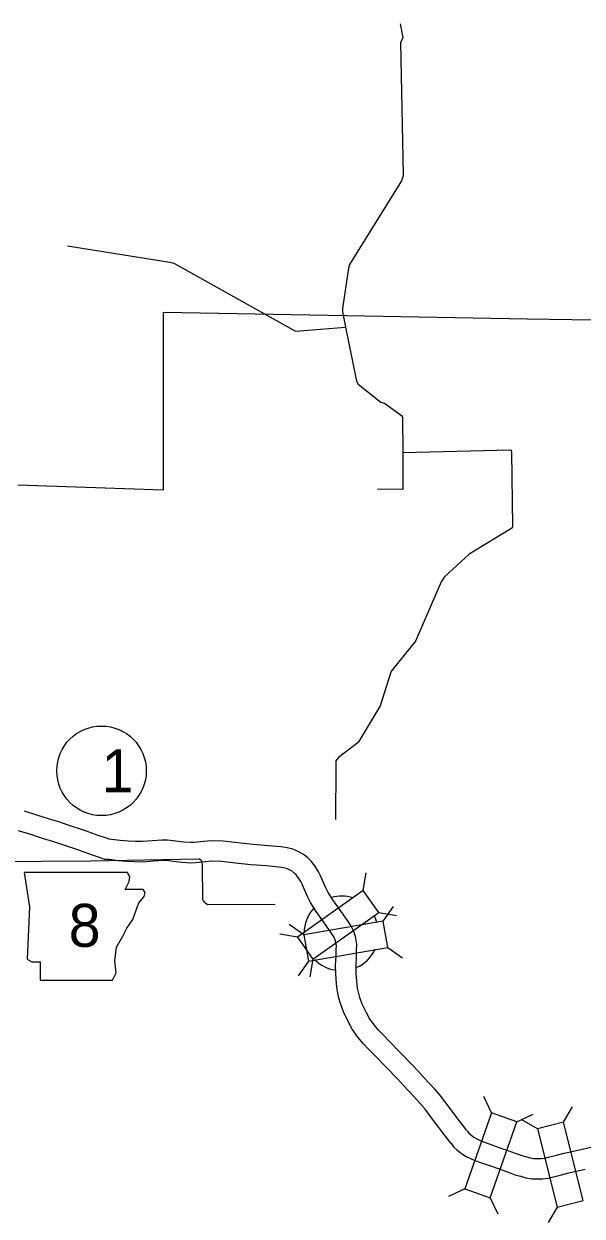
# Model space of a CAD drawing. Extents: x -939622 to -934245, y 1383184 to 1385301.
# Drawn here: x -936248.7 to -936224, y 1384082.8 to 1384135.5 of the extents above; entities that cross this region are included whole.
import ezdxf

# ---------------------------------------------------------------- set-up
doc = ezdxf.new("R2010")
doc.units = 0
for name, color, linetype in [('10', 7, 'Continuous'), ('20', 7, 'Continuous'), ('21', 7, 'Continuous'), ('24', 7, 'Continuous'), ('27', 7, 'Continuous'), ('35', 7, 'Continuous'), ('8', 7, 'Continuous')]:
    doc.layers.add(name, color=color, linetype=linetype)

msp = doc.modelspace()

# ---------------------------------------------------------------- linework, layer by layer
at = {"layer": '10'}
for points in [[(-936229.075, 1384086.639), (-936229.371, 1384087.013), (-936229.783, 1384087.555), (-936230.213, 1384088.138), (-936230.476, 1384088.443), (-936230.738, 1384088.728), (-936230.992, 1384088.992), (-936231.222, 1384089.238), (-936231.496, 1384089.531), (-936232.001, 1384090.057), (-936232.525, 1384090.601), (-936232.753, 1384090.83), (-936232.985, 1384091.074), (-936233.181, 1384091.307), (-936233.381, 1384091.59), (-936233.527, 1384091.858), (-936233.706, 1384092.223), (-936233.809, 1384092.512), (-936233.856, 1384092.689), (-936233.906, 1384092.922), (-936233.945, 1384093.219), (-936233.978, 1384093.599), (-936233.979, 1384093.907), (-936233.963, 1384094.295), (-936233.953, 1384094.596), (-936233.946, 1384094.856), (-936234.008, 1384095.212), (-936234.072, 1384095.423), (-936234.215, 1384095.688), (-936234.326, 1384095.867), (-936234.565, 1384096.206), (-936234.856, 1384096.623), (-936234.998, 1384096.823), (-936235.21, 1384097.154), (-936235.312, 1384097.354), (-936235.55, 1384097.893), (-936235.636, 1384098.07), (-936235.796, 1384098.332), (-936235.957, 1384098.538), (-936236.12, 1384098.692), (-936236.301, 1384098.834), (-936236.506, 1384098.954), (-936236.77, 1384099.072), (-936237.028, 1384099.131), (-936237.3, 1384099.163), (-936237.855, 1384099.219), (-936238.545, 1384099.273), (-936239.209, 1384099.338), (-936239.854, 1384099.421), (-936240.379, 1384099.432), (-936240.713, 1384099.407), (-936241.13, 1384099.363), (-936241.302, 1384099.353), (-936241.591, 1384099.375), (-936241.954, 1384099.42), (-936242.316, 1384099.468), (-936242.568, 1384099.46), (-936242.999, 1384099.43), (-936243.421, 1384099.399), (-936243.738, 1384099.409), (-936244.06, 1384099.425), (-936244.409, 1384099.449), (-936244.8, 1384099.499), (-936244.9, 1384099.504), (-936245.013, 1384099.55), (-936245.344, 1384099.657), (-936245.985, 1384099.885), (-936246.705, 1384100.126), (-936247.123, 1384100.268), (-936247.536, 1384100.387), (-936248.089, 1384100.563), (-936248.642, 1384100.738)], [(-936229.781, 1384086.08), (-936230.082, 1384086.461), (-936230.503, 1384087.015), (-936230.917, 1384087.576), (-936231.149, 1384087.845), (-936231.394, 1384088.111), (-936231.646, 1384088.373), (-936231.88, 1384088.624), (-936232.149, 1384088.912), (-936232.65, 1384089.433), (-936233.169, 1384089.972), (-936233.399, 1384090.203), (-936233.656, 1384090.474), (-936233.894, 1384090.756), (-936234.146, 1384091.114), (-936234.327, 1384091.445), (-936234.536, 1384091.872), (-936234.669, 1384092.244), (-936234.732, 1384092.48), (-936234.793, 1384092.769), (-936234.84, 1384093.121), (-936234.878, 1384093.559), (-936234.879, 1384093.924), (-936234.863, 1384094.329), (-936234.852, 1384094.623), (-936234.848, 1384094.79), (-936234.885, 1384095.005), (-936234.907, 1384095.076), (-936234.994, 1384095.236), (-936235.076, 1384095.369), (-936235.302, 1384095.689), (-936235.591, 1384096.104), (-936235.744, 1384096.318), (-936235.992, 1384096.706), (-936236.125, 1384096.968), (-936236.367, 1384097.515), (-936236.426, 1384097.637), (-936236.537, 1384097.819), (-936236.624, 1384097.93), (-936236.708, 1384098.009), (-936236.81, 1384098.089), (-936236.918, 1384098.153), (-936237.056, 1384098.214), (-936237.183, 1384098.243), (-936237.397, 1384098.269), (-936237.934, 1384098.322), (-936238.624, 1384098.376), (-936239.311, 1384098.443), (-936239.921, 1384098.522), (-936240.355, 1384098.531), (-936240.633, 1384098.511), (-936241.056, 1384098.466), (-936241.309, 1384098.451), (-936241.681, 1384098.479), (-936242.068, 1384098.527), (-936242.36, 1384098.566), (-936242.522, 1384098.561), (-936242.936, 1384098.532), (-936243.402, 1384098.498), (-936243.774, 1384098.51), (-936244.113, 1384098.527), (-936244.497, 1384098.553), (-936244.88, 1384098.602), (-936245.098, 1384098.613), (-936245.321, 1384098.704), (-936245.633, 1384098.804), (-936246.278, 1384099.034), (-936246.993, 1384099.273), (-936247.393, 1384099.409), (-936247.797, 1384099.526), (-936248.361, 1384099.706), (-936248.913, 1384099.88)], [(-936229.065, 1384086.626), (-936228.985, 1384086.517), (-936228.932, 1384086.468), (-936228.848, 1384086.401), (-936228.764, 1384086.34), (-936228.664, 1384086.276), (-936228.541, 1384086.217), (-936228.386, 1384086.151), (-936228.084, 1384086.04), (-936227.696, 1384085.903), (-936227.395, 1384085.802), (-936226.902, 1384085.625), (-936226.631, 1384085.524), (-936226.444, 1384085.474), (-936226.275, 1384085.421), (-936226.124, 1384085.402), (-936225.956, 1384085.396), (-936225.776, 1384085.402), (-936225.63, 1384085.414), (-936225.463, 1384085.456), (-936225.115, 1384085.545), (-936224.773, 1384085.633), (-936224.036, 1384085.797), (-936223.6, 1384085.895)], [(-936229.79, 1384086.093), (-936229.66, 1384085.915), (-936229.519, 1384085.785), (-936229.393, 1384085.684), (-936229.272, 1384085.596), (-936229.101, 1384085.487), (-936228.911, 1384085.397), (-936228.718, 1384085.314), (-936228.389, 1384085.194), (-936227.99, 1384085.052), (-936227.69, 1384084.952), (-936227.21, 1384084.779), (-936226.904, 1384084.666), (-936226.695, 1384084.61), (-936226.467, 1384084.538), (-936226.198, 1384084.505), (-936225.958, 1384084.495), (-936225.724, 1384084.503), (-936225.481, 1384084.523), (-936225.24, 1384084.584), (-936224.893, 1384084.673), (-936224.564, 1384084.757), (-936223.839, 1384084.919)]]:
    msp.add_lwpolyline(points, dxfattribs=at)
at = {"layer": '20'}
for p, q in [((-936233.66, 1384097.234), (-936233.526, 1384098.015)), ((-936232.773, 1384095.891), (-936232.317, 1384096.538)), ((-936232.976, 1384096.264), (-936232.195, 1384096.129)), ((-936236.573, 1384095.18), (-936237.353, 1384095.315)), ((-936236.285, 1384095.284), (-936236.933, 1384095.741)), ((-936232.571, 1384094.72), (-936231.924, 1384094.264)), ((-936236.083, 1384094.113), (-936236.54, 1384093.466)), ((-936235.888, 1384094.209), (-936236.022, 1384093.429)), ((-936227.982, 1384087.417), (-936228.323, 1384088.132)), ((-936224.808, 1384086.998), (-936224.404, 1384087.68)), ((-936226.862, 1384087.021), (-936226.148, 1384087.362)), ((-936225.959, 1384086.704), (-936226.64, 1384087.108)), ((-936229.172, 1384084.058), (-936229.887, 1384083.717)), ((-936228.052, 1384083.661), (-936227.711, 1384082.946)), ((-936225.077, 1384083.251), (-936225.481, 1384082.57))]:
    msp.add_line(p, q, dxfattribs=at)
for points in [[(-936233.66, 1384097.234), (-936236.573, 1384095.18), (-936235.888, 1384094.209), (-936232.976, 1384096.264)], [(-936236.083, 1384094.113), (-936232.571, 1384094.72), (-936232.773, 1384095.891), (-936236.285, 1384095.284)], [(-936227.982, 1384087.417), (-936229.172, 1384084.058), (-936228.052, 1384083.661), (-936226.862, 1384087.021)], [(-936223.926, 1384083.545), (-936224.808, 1384086.998), (-936225.959, 1384086.704), (-936225.077, 1384083.251)]]:
    msp.add_lwpolyline(points, close=True, dxfattribs=at)
at = {"layer": '21'}
msp.add_lwpolyline([(-936248.653, 1384098.041), (-936248.425, 1384096.518), (-936248.527, 1384094.209), (-936248.324, 1384094.082), (-936247.943, 1384094.082), (-936247.943, 1384093.27), (-936244.745, 1384093.27), (-936244.593, 1384093.6), (-936244.644, 1384094.133), (-936244.568, 1384094.742), (-936244.289, 1384095.224), (-936244.111, 1384095.579), (-936243.857, 1384095.96), (-936243.705, 1384096.366), (-936243.578, 1384096.696), (-936243.35, 1384096.975), (-936243.299, 1384097.153), (-936243.4, 1384097.28), (-936244.187, 1384097.28), (-936244.009, 1384097.635), (-936243.984, 1384097.863), (-936244.089, 1384098.039)], close=True, dxfattribs=at)
at = {"layer": '24'}
for start, end in [(72.0875, 105.0685), (136.5075, 179.4595), (17.7446, 28.0091), (293.6293, 335.556), (225, 260.2724)]:
    msp.add_arc((-936234.628, 1384095.341), 1.65, start, end, dxfattribs=at)
at = {"layer": '27'}
msp.add_circle((-936245.234, 1384102.527), 1.98, dxfattribs=at)
at = {"layer": '35'}
for points in [[(-936232.024, 1384135.532), (-936231.915, 1384134.936), (-936232.008, 1384134.697), (-936231.893, 1384128.87), (-936231.9, 1384128.81), (-936231.972, 1384128.592), (-936234.265, 1384124.902), (-936234.316, 1384124.735), (-936234.571, 1384122.954), (-936234.571, 1384122.828), (-936234.444, 1384122.125), (-936233.954, 1384119.746), (-936233.878, 1384119.613), (-936232.875, 1384118.821), (-936232.717, 1384118.766), (-936231.968, 1384118.226), (-936231.934, 1384118.18), (-936231.917, 1384118.141), (-936231.901, 1384116.594)], [(-936246.747, 1384125.728), (-936242.218, 1384125.001), (-936242.043, 1384124.954), (-936236.662, 1384121.951), (-936234.444, 1384122.125)], [(-936231.901, 1384116.594), (-936227.144, 1384116.711), (-936227.12, 1384116.692), (-936227.1, 1384116.611), (-936227.057, 1384113.322), (-936227.069, 1384113.268), (-936227.137, 1384113.215), (-936228.973, 1384112.105), (-936230.066, 1384111.099), (-936230.213, 1384110.88), (-936231.347, 1384108.261), (-936232.407, 1384106.948), (-936232.438, 1384106.89), (-936232.912, 1384105.394), (-936233.359, 1384104.666)], [(-936231.901, 1384116.594), (-936231.903, 1384114.96), (-936233.032, 1384114.971)], [(-936233.359, 1384104.666), (-936233.891, 1384103.779), (-936234.76, 1384103.113), (-936234.846, 1384103.015), (-936234.87, 1384102.971), (-936234.865, 1384102.726), (-936234.891, 1384100.382)], [(-936245.711, 1384098.532), (-936254.369, 1384098.471), (-936254.477, 1384098.434), (-936254.511, 1384098.407)], [(-936237.558, 1384096.619), (-936240.532, 1384096.6), (-936240.609, 1384096.649), (-936240.671, 1384096.711), (-936240.721, 1384096.778), (-936240.751, 1384096.848), (-936240.772, 1384098.37), (-936240.778, 1384098.46), (-936240.801, 1384098.534), (-936240.844, 1384098.585), (-936240.902, 1384098.622), (-936240.929, 1384098.627), (-936245.711, 1384098.532)]]:
    msp.add_lwpolyline(points, dxfattribs=at)
at = {"layer": '8'}
msp.add_lwpolyline([(-936248.934, 1384115.169), (-936242.488, 1384114.941), (-936242.501, 1384122.789), (-936234.404, 1384122.646), (-936226.394, 1384122.505), (-936218.549, 1384122.373)], dxfattribs=at)

# ---------------------------------------------------------------- texts
at = {"layer": '21'}
msp.add_text('8', height=1.901, dxfattribs=at).set_placement((-936246.688, 1384094.748))
at = {"layer": '27'}
msp.add_text('1', height=1.901, dxfattribs=at).set_placement((-936245.234, 1384101.577))

doc.saveas('drawing.dxf')
